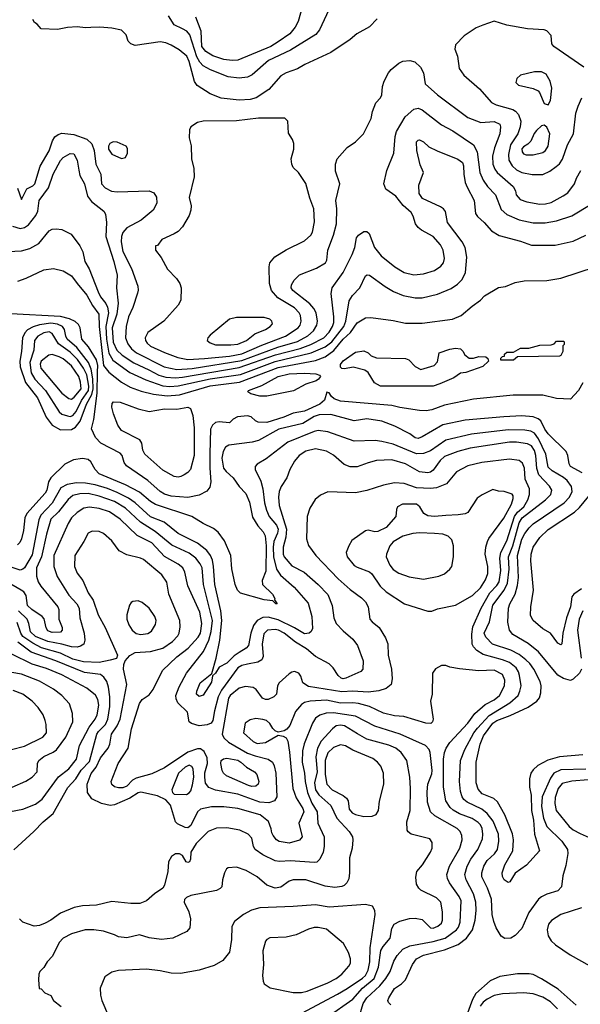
# Model space of a CAD drawing. Extents: x 997026 to 1115308, y 536381 to 619039.
# Tile 293 of 484: x 1066501 to 1070546, y 565848 to 572948. Entities that reach past the tile are written whole.
import ezdxf

# ---------------------------------------------------------------- set-up
doc = ezdxf.new("R2010")
doc.units = 0

msp = doc.modelspace()

# ---------------------------------------------------------------- linework, layer by layer
at = {"layer": '0CON20XD'}
for points in [[(1068543.3, 573055), (1068510.4, 572935), (1068488.8, 572895), (1068449.1, 572845), (1068365, 572789.3), (1068313.5, 572755), (1068075, 572656.9), (1068035, 572654.1), (1067975, 572660.8), (1067895, 572686.6), (1067845, 572718.7), (1067814.3, 572755), (1067810.5, 572865), (1067771.8, 572965)], [(1069081.2, 572955), (1069024.3, 572895.7), (1068934.3, 572845.7), (1068885.8, 572804.2), (1068745, 572710.6), (1068558.8, 572625), (1068505.4, 572594.6), (1068424.5, 572565.5), (1068385, 572544), (1068299.4, 572445), (1068206.7, 572383.3), (1068165, 572372.9), (1068085, 572367.8), (1067955, 572381.1), (1067875, 572412.5), (1067782.7, 572472.7), (1067763.2, 572503.2), (1067725, 572647.1), (1067706.9, 572685), (1067650.8, 572730.8), (1067593.7, 572763.7), (1067555, 572780.5), (1067515, 572788.9), (1067335, 572761.2), (1067304.2, 572774.2), (1067285, 572792.5), (1067268.8, 572838.8), (1067235, 572871.2), (1067165, 572886.7), (1067080, 572895), (1067015, 572890.4), (1066975, 572888.2), (1066915, 572897.5), (1066845, 572892.5), (1066775, 572876.2), (1066655, 572882.5), (1066626.4, 572916.4), (1066607, 572927), (1066595, 572950)], [(1068731.7, 573018.3), (1068663.9, 572875), (1068638.2, 572841.8), (1068455, 572727.9), (1068295.6, 572654.4), (1068179.4, 572550.6), (1068145, 572533.1), (1068085, 572527.3), (1068005, 572536.2), (1067877.3, 572587.3), (1067825, 572615.8), (1067801.2, 572641.2), (1067780.1, 572680.1), (1067729.9, 572839.9), (1067707.9, 572865), (1067675, 572881.1), (1067615, 572911.2), (1067575.2, 572975.2)], [(1070572, 572605), (1070355.8, 572755), (1070340.8, 572775), (1070336, 572835), (1070305, 572867.1), (1070284.3, 572875.7), (1070165, 572881.1), (1070015, 572907.3), (1069925, 572936.5), (1069842.6, 572907.4), (1069795, 572888.6), (1069708.3, 572831.7), (1069645, 572767.5), (1069641.2, 572735), (1069660, 572685), (1069672.9, 572595), (1069705, 572547.5), (1069818.5, 572448.5), (1069905, 572351.5), (1069938.8, 572335), (1070060.1, 572300.1), (1070079.1, 572289.1), (1070100, 572265), (1070116.5, 572215), (1070112.5, 572175), (1070096.4, 572125), (1070042.7, 572045), (1070027.5, 571975), (1070030.5, 571935), (1070054.7, 571895), (1070085, 571866.4), (1070125, 571845.8), (1070198.2, 571831.8), (1070275, 571831.4)], [(1067635, 570426.2), (1067745, 570433.6), (1068105, 570491.3), (1068363.1, 570586.9), (1068505, 570627), (1068580.8, 570669.2), (1068620, 570705), (1068645.9, 570745), (1068650.9, 570775), (1068640.3, 570835), (1068624.1, 570865), (1068595, 570899.2), (1068471.8, 570995), (1068460.9, 571015), (1068462.5, 571035), (1068481.3, 571068.7), (1068520.7, 571109.3), (1068643.7, 571156.3), (1068706.9, 571195), (1068716.5, 571215), (1068724.4, 571285), (1068765.3, 571394.7), (1068787.5, 571475), (1068790, 571585), (1068783.3, 571645), (1068810, 571765), (1068780, 571855), (1068780, 571905), (1068792, 571945), (1068865, 572026), (1068925, 572066), (1068982, 572125), (1069036, 572235), (1069046.2, 572285), (1069070.5, 572349.5), (1069103.3, 572385), (1069113.9, 572406.1), (1069120, 572465), (1069132, 572505), (1069162, 572565), (1069180.9, 572589.1), (1069236.2, 572635), (1069265, 572648.6), (1069315, 572652.9), (1069353, 572643), (1069394, 572605), (1069415.8, 572565), (1069425.7, 572485.7), (1069515, 572406.9), (1069735, 572243.6), (1069827.6, 572207.6), (1069925, 572214.6), (1069965.7, 572195), (1069971.1, 572175), (1069965.4, 572125), (1069927.1, 572022.9), (1069912.1, 571965), (1069914.2, 571905), (1069929.1, 571869.1), (1069947.3, 571845), (1070061.4, 571745), (1070078, 571715), (1070084, 571685), (1070112.2, 571652.2), (1070160, 571635), (1070255, 571618.9), (1070295, 571619.2), (1070335, 571630), (1070423.2, 571676.8), (1070455, 571700.5), (1070504.3, 571765), (1070519.2, 571805), (1070550.6, 571859.4)], [(1070315, 572333.3), (1070330.8, 572365), (1070340, 572455), (1070328, 572505), (1070298.8, 572555), (1070265, 572572.5), (1070215, 572572.5), (1070115, 572548.8), (1070087.5, 572525), (1070080, 572495), (1070101.2, 572475), (1070205, 572451.9), (1070242, 572435), (1070252.4, 572422.4), (1070284.4, 572344.4), (1070315, 572333.3)], [(1070275, 571831.4), (1070325, 571856.1), (1070371.8, 571888.2), (1070395, 571909.1), (1070417.8, 571942.2), (1070454.1, 572045), (1070497.5, 572125), (1070513.9, 572275), (1070529.6, 572325), (1070557.8, 572385)], [(1066448.1, 571458.1), (1066505, 571443.3), (1066535, 571448.9), (1066565, 571469.2), (1066616.7, 571535), (1066632.4, 571567.6), (1066640.7, 571645), (1066709.1, 571735), (1066743.9, 571835), (1066795, 571932.2), (1066814.4, 571955), (1066865, 571982.9), (1066891.7, 571981.7), (1066915.4, 571935.4), (1066927.3, 571862.7), (1066935.5, 571825), (1066969.2, 571765), (1066990.6, 571675), (1067018.1, 571638.1), (1067107.1, 571567.1), (1067120, 571545), (1067126.4, 571485), (1067122.7, 571385), (1067180.8, 571205), (1067205.3, 571105), (1067200.5, 571015), (1067212.7, 570905), (1067202.9, 570825), (1067167.5, 570725), (1067175, 570623.5), (1067201.6, 570565), (1067239.4, 570529.4), (1067325, 570473.6), (1067432.6, 570422.6), (1067505, 570385.2), (1067555, 570369.8), (1067625, 570366.1), (1067675, 570370.9), (1068085, 570438.9), (1068348, 570532), (1068525, 570577.6), (1068602.3, 570605), (1068696.6, 570655), (1068733.3, 570695), (1068758.9, 570735), (1068767.1, 570765), (1068768.4, 570805), (1068747.6, 570972.4), (1068755.6, 571015), (1068834.7, 571125.3), (1068899.6, 571255), (1068918.5, 571305), (1068932.2, 571375), (1068945.7, 571395), (1068985, 571421.8), (1069005, 571421.8), (1069022.9, 571405), (1069060, 571305), (1069108.2, 571245), (1069208.1, 571165), (1069275, 571124.6), (1069345, 571108.9), (1069415, 571114.6), (1069495, 571140.4), (1069539.6, 571170.4), (1069560, 571195), (1069566.2, 571225), (1069556.1, 571285), (1069536.7, 571325), (1069485, 571385.4), (1069399.9, 571429.9), (1069375, 571448.9), (1069356.8, 571475), (1069339.7, 571530.3), (1069326.5, 571556.5), (1069267.9, 571607.9), (1069215, 571675.4), (1069143.1, 571725), (1069129.1, 571765), (1069149.1, 571860.9), (1069201.2, 571985), (1069209.8, 572105), (1069219, 572141), (1069283.2, 572246.8), (1069345, 572303.5), (1069375, 572308.8), (1069405, 572297.9), (1069545, 572190), (1069626.1, 572146.1), (1069774.7, 572044.7), (1069802.2, 571995), (1069821.1, 571845), (1069845, 571790.6), (1069876.2, 571745), (1069934, 571684), (1069975, 571579.4), (1070015, 571543.1), (1070105.3, 571505.3), (1070205, 571482.3), (1070292.4, 571482.4), (1070375, 571496.8), (1070485, 571534.5), (1070625, 571616.9)], [(1067715, 570497.6), (1067835, 570504.5), (1068015, 570522.3), (1068105, 570538), (1068249.1, 570600.9), (1068419.5, 570665), (1068511.5, 570725), (1068525, 570745.8), (1068532.5, 570775), (1068528, 570815), (1068518.7, 570835), (1068485, 570869.2), (1068362.6, 570942.6), (1068317.5, 570995), (1068304.6, 571045), (1068300.5, 571165), (1068306.9, 571195), (1068343, 571237), (1068425, 571287.7), (1068556.6, 571353.4), (1068601.9, 571395), (1068613.1, 571416.9), (1068628.6, 571491.4), (1068623.8, 571583.8), (1068595, 571660), (1068565, 571766.2), (1068513.3, 571845), (1068475, 571882.5), (1068463.8, 571905), (1068460, 571945), (1068480, 572015), (1068478, 572055), (1068470, 572085), (1068440.7, 572130.7), (1068437, 572217), (1068415, 572237.5), (1068225, 572238.9), (1068065, 572219.5), (1067825, 572216.7), (1067785, 572205.8), (1067736.7, 572175), (1067726.4, 572153.6), (1067723.8, 572095), (1067739.5, 572039.5), (1067740, 571945), (1067758.8, 571875), (1067760, 571815), (1067723.8, 571665), (1067738, 571605), (1067735.7, 571575), (1067724.2, 571535), (1067676.1, 571453.9), (1067645, 571420), (1067615, 571404.2), (1067527, 571363), (1067495, 571320), (1067481.7, 571318.3), (1067480, 571285), (1067522.3, 571232.3), (1067568.3, 571148.3), (1067632.7, 571082.7), (1067656.8, 571046.8), (1067665.7, 571015), (1067664.3, 570925), (1067645, 570890), (1067540.8, 570775), (1067425, 570691.9), (1067406.9, 570655), (1067407.9, 570635), (1067420.4, 570615), (1067445, 570593.6), (1067545, 570547.7), (1067643.2, 570513.2), (1067715, 570497.6)], [(1070205, 571974.4), (1070275, 571990.8), (1070295, 572005.8), (1070313.1, 572035), (1070325.5, 572125.5), (1070305, 572172.5), (1070285, 572187.5), (1070266.4, 572183.6), (1070230.3, 572149.7), (1070213.1, 572126.9), (1070188.5, 572071.5), (1070168.5, 572051.5), (1070135, 572031.4), (1070125, 572016.2), (1070125.7, 571995), (1070135, 571980.8), (1070155, 571974.4), (1070205, 571974.4)], [(1066485, 571733.8), (1066515, 571652.5), (1066552.2, 571727.8), (1066595, 571750.5), (1066610, 571765), (1066648, 571892), (1066715, 572002.5), (1066738.5, 572075), (1066755, 572102.5), (1066778.9, 572121.1), (1066805, 572130.6), (1066890.7, 572119.3), (1066985.9, 572085.9), (1067022.3, 572052.3), (1067038.6, 572005), (1067050, 571905), (1067086.2, 571835), (1067091.8, 571765), (1067117.5, 571735), (1067162.4, 571712.4), (1067205, 571707.8), (1067435, 571713.7), (1067468.7, 571698.7), (1067489.2, 571669.2), (1067491.6, 571625), (1067464.6, 571575), (1067377.8, 571502.2), (1067275, 571447.5), (1067246, 571414), (1067234.8, 571385.2), (1067233.9, 571345), (1067245.5, 571275.5), (1067308.4, 571155), (1067354.1, 571025.9), (1067357, 570997), (1067351.9, 570975), (1067317.6, 570872.4), (1067286.5, 570805), (1067269.6, 570735), (1067263.5, 570655), (1067280.8, 570610.8), (1067308, 570575), (1067344.6, 570545), (1067544, 570444), (1067635, 570426.2)], [(1066417.6, 571277.6), (1066515, 571280.5), (1066575, 571297.5), (1066638.6, 571335), (1066715, 571425.8), (1066735, 571437.1), (1066765, 571439.2), (1066805, 571436), (1066871.7, 571401.7), (1066935, 571316.2), (1066957.1, 571275), (1066971.5, 571205), (1067002.4, 571152.4), (1067066.9, 570985), (1067085, 570948.9), (1067122.5, 570902.5), (1067135.9, 570875.9), (1067141.2, 570835), (1067122.9, 570735), (1067127, 570645), (1067144.4, 570544.4), (1067173.5, 570493.5), (1067295, 570403), (1067411, 570351), (1067535, 570306.9), (1067585, 570302.3), (1067645, 570306.7), (1067875, 570358.6), (1068095, 570389.7), (1068345, 570483.9), (1068605.1, 570544.9), (1068705, 570588.1), (1068752.2, 570625), (1068839.6, 570735), (1068854.4, 570775), (1068878.3, 570921.7), (1068902, 570958), (1068955.6, 571015), (1068995, 571100), (1069008.8, 571108.8), (1069025, 571106), (1069137.5, 571025), (1069197.8, 570987.8), (1069268.1, 570958.1), (1069355, 570941.8), (1069405, 570941.8), (1069515, 570969.5), (1069615, 571010.6), (1069659.4, 571040.6), (1069694, 571075), (1069717.8, 571125), (1069728.2, 571235), (1069714.4, 571305), (1069693.3, 571345), (1069588.1, 571485), (1069573.3, 571565), (1069558.6, 571585), (1069538.5, 571598.5), (1069407.4, 571657.4), (1069384.5, 571694.5), (1069380.8, 571755), (1069414, 571845), (1069391.7, 571901.7), (1069366.2, 572005), (1069363.9, 572066.1), (1069375, 572080), (1069385, 572082.5), (1069415, 572066.7), (1069452.3, 572032.3), (1069512.1, 572002.1), (1069662.2, 571942.2), (1069695, 571918), (1069704.4, 571894.4), (1069706.2, 571835), (1069716.4, 571775), (1069729.2, 571739.2), (1069780.4, 571645), (1069790.7, 571550.7), (1069805, 571528.9), (1069853.3, 571485), (1069905, 571424.4), (1069960.9, 571390.9), (1070115, 571350), (1070195, 571321.5), (1070365, 571321.5), (1070495, 571351.9), (1070585, 571394.4)], [(1067235, 571948), (1067265, 571953.3), (1067280, 571985), (1067279.3, 572019.3), (1067270, 572035), (1067205, 572063.8), (1067175, 572066.1), (1067150.5, 572055), (1067140.9, 572035), (1067141.8, 572015), (1067165, 571978.5), (1067235, 571948)], [(1066486.7, 571063.3), (1066548, 571085), (1066675, 571143.9), (1066745, 571153.1), (1066815, 571137.9), (1066875, 571101.5), (1066916.7, 571046.7), (1066985, 570960.4), (1067026, 570886), (1067072.4, 570825), (1067074.8, 570735), (1067106.8, 570455), (1067145, 570405.3), (1067235, 570334.7), (1067299, 570299), (1067378.6, 570268.6), (1067466.5, 570246.5), (1067565, 570236.8), (1067655, 570243.8), (1067875, 570306.7), (1068086.7, 570333.3), (1068365, 570439.3), (1068635, 570491.6), (1068705, 570517.1), (1068767, 570563), (1068835, 570643.3), (1068887.1, 570692.9), (1068935, 570760.9), (1068995, 570797.3), (1069035, 570800.5), (1069195, 570779.5), (1069285, 570759.6), (1069405, 570759.1), (1069625, 570788.2), (1069685.7, 570815), (1069765, 570882.9), (1069825.4, 570924.6), (1069855, 570955.8), (1069955, 571016), (1070005.7, 571024.3), (1070075, 571052.5), (1070140, 571065), (1070305, 571066.9), (1070405, 571084.4), (1070655, 571166.2)], [(1069245, 570152.5), (1069185, 570165.3), (1068815, 570197.6), (1068770, 570215), (1068751.4, 570231.4), (1068735, 570258), (1068717.7, 570262.3), (1068700.9, 570205), (1068666.5, 570175), (1068555, 570124.8), (1068475, 570111.5), (1068407.9, 570082.1), (1068285, 570043.1), (1068221.2, 570045), (1068202, 570055), (1068172, 570085), (1068145, 570091.9), (1068073.3, 570083.3), (1068041.7, 570068.3), (1068015, 570040), (1067939.2, 570049.2), (1067915, 570043.1), (1067893.3, 570025), (1067878.8, 569995), (1067872.4, 569817.6), (1067872, 569715), (1067880.8, 569615), (1067873.8, 569576.2), (1067851.9, 569548.1), (1067795, 569520), (1067715, 569503.5), (1067595, 569512.9), (1067545, 569527.5), (1067515, 569544.7), (1067425.7, 569625.7), (1067270.9, 569730.9), (1067255.7, 569755), (1067240.6, 569805), (1067225, 569821.9), (1067085.7, 569895), (1067049.2, 569935), (1067018.8, 569998.8), (1067036.9, 570065), (1067059.9, 570255), (1067061.7, 570408.3), (1067065.8, 570455), (1067055.8, 570495), (1066997.8, 570587.8), (1066948.6, 570645), (1066938.4, 570725), (1066925, 570750.4), (1066901.9, 570771.9), (1066861, 570791), (1066795, 570807.8), (1066436.8, 570826.8)], [(1066795, 569990.7), (1066875, 569992.1), (1066905, 570009.2), (1066938, 570052), (1066983.2, 570175), (1067021.9, 570245), (1067031.1, 570285), (1067027.7, 570357.7), (1067017.2, 570427.2), (1066997.2, 570477.2), (1066913.9, 570583.9), (1066842.9, 570645), (1066833.1, 570665), (1066824.7, 570715), (1066810, 570735), (1066775, 570751.6), (1066725, 570759.7), (1066645, 570748.2), (1066597.4, 570732.6), (1066558.5, 570711.5), (1066539, 570691), (1066521.3, 570655), (1066514.6, 570554.6), (1066502.2, 570485), (1066505.8, 570445), (1066542.7, 570332.7), (1066630.3, 570220.3), (1066691.9, 570081.9), (1066734.8, 570024.8), (1066795, 569990.7)], [(1067915, 570602.9), (1068025, 570604.6), (1068075, 570608.1), (1068138.1, 570635), (1068197.2, 570682.8), (1068275, 570714.5), (1068308, 570735), (1068326, 570755), (1068321.2, 570775), (1068305, 570788), (1068265, 570800), (1068065, 570800.8), (1068015, 570788), (1067875, 570674), (1067858, 570655), (1067854, 570635), (1067875, 570617.5), (1067915, 570602.9)], [(1066865, 570086.4), (1066885, 570093.1), (1066908.2, 570121.8), (1066947, 570203), (1066998.4, 570275), (1067000.4, 570305), (1066985.9, 570385.9), (1066961.7, 570435), (1066917.7, 570497.7), (1066865, 570550.8), (1066781.2, 570611.2), (1066735, 570684.2), (1066715, 570696), (1066675, 570690.2), (1066632.4, 570665), (1066609, 570635), (1066604.3, 570565), (1066573.9, 570475), (1066585, 570401.8), (1066610.4, 570355), (1066687, 570275), (1066785, 570120), (1066805, 570104.1), (1066845, 570090.3), (1066865, 570086.4)], [(1069971.7, 570491.7), (1069971.7, 570508.3), (1069985, 570520), (1069998.3, 570521.7), (1070000, 570535), (1070015, 570550), (1070065, 570550), (1070115, 570578.8), (1070175, 570578.8), (1070255, 570600), (1070335, 570602.5), (1070358.3, 570611.7), (1070375, 570630), (1070425, 570630), (1070430, 570625), (1070430, 570605), (1070420, 570595), (1070418.8, 570555), (1070405, 570527.5), (1070395, 570522.5), (1070092.5, 570517.5), (1070065, 570492.5), (1069971.7, 570491.7)], [(1069485, 570304.2), (1069104.2, 570304.2), (1069060.3, 570330.3), (1069014.3, 570404.3), (1068990.8, 570420.8), (1068908.3, 570441.7), (1068845, 570430), (1068825, 570433.8), (1068815, 570442.5), (1068815, 570462.5), (1068835, 570488), (1068925, 570551.2), (1068985, 570560), (1069015, 570546.7), (1069037.5, 570525), (1069075, 570509.2), (1069285.7, 570505.7), (1069310, 570495), (1069355, 570446.7), (1069395, 570426.2), (1069492.5, 570455), (1069515, 570480), (1069527.5, 570545), (1069605, 570572.5), (1069645, 570580), (1069682.5, 570575), (1069698.8, 570558.8), (1069712.5, 570532.5), (1069745, 570506.7), (1069775, 570506.7), (1069815, 570520), (1069865, 570517.5), (1069880, 570505), (1069882.5, 570485), (1069843.6, 570446.4), (1069720, 570405), (1069680.5, 570399.5), (1069633.3, 570365), (1069532.7, 570322.7), (1069485, 570304.2)], [(1066875, 570211.8), (1066895, 570226.7), (1066944.7, 570285), (1066941.1, 570335), (1066927.4, 570375), (1066875, 570452.2), (1066815, 570501.7), (1066785, 570517.9), (1066735, 570532.8), (1066710.3, 570529.7), (1066656.7, 570485), (1066649.4, 570465), (1066654.2, 570435), (1066805, 570255.4), (1066855, 570215.4), (1066875, 570211.8)], [(1068233.8, 570233.8), (1068169.7, 570249.7), (1068146.2, 570265), (1068151.2, 570275), (1068249.1, 570310.9), (1068365, 570374.3), (1068445, 570394.4), (1068555, 570398.6), (1068637.5, 570395), (1068665.5, 570385.5), (1068670.8, 570375), (1068657.1, 570355), (1068639.2, 570345), (1068565, 570320.4), (1068477.3, 570272.7), (1068285, 570233.9), (1068233.8, 570233.8)], [(1070565, 570330), (1070532.5, 570275), (1070475, 570211.2), (1070375, 570216.9), (1070275, 570239.5), (1070060.6, 570239.4), (1069775, 570212.7), (1069565, 570167.3), (1069475, 570135.4), (1069435, 570128.5), (1069385, 570129.6), (1069245, 570152.5)], [(1067645, 569649.2), (1067615, 569654.3), (1067535, 569700), (1067404.3, 569815), (1067389.4, 569845), (1067381.4, 569895), (1067368, 569918), (1067235, 569985.7), (1067208.9, 570025), (1067178.1, 570105), (1067167.1, 570155), (1067169.2, 570180.8), (1067178, 570192), (1067225, 570189.4), (1067355, 570142.5), (1067435, 570121.8), (1067545, 570142.9), (1067635, 570140.5), (1067715, 570153.1), (1067733.6, 570143.6), (1067749.2, 570095), (1067759.4, 570005), (1067759.5, 569805), (1067733.1, 569705), (1067715, 569682), (1067686.7, 569665), (1067665, 569654.3), (1067645, 569649.2)], [(1068661.5, 570098.5), (1068625, 570087.6), (1068544.8, 570035.2), (1068371.1, 569995), (1068225, 569914.7), (1068177.4, 569902.6), (1068009.9, 569880.1), (1067985.6, 569864.4), (1067969.2, 569835), (1067960.2, 569785), (1067970.5, 569715), (1067990, 569690), (1068042.1, 569645), (1068085, 569581.9), (1068131.7, 569531.7), (1068159.2, 569469.2), (1068181.5, 569361.5), (1068218.8, 569298.8), (1068258.2, 569255), (1068272.3, 569225), (1068280, 569155), (1068277.6, 568972.4), (1068251.4, 568905), (1068252, 568875), (1068326.2, 568805), (1068342.5, 568775), (1068340, 568765), (1068360, 568735), (1068350, 568735), (1068327.5, 568757.5), (1068265, 568764.4), (1068095, 568813.8), (1068072, 568835), (1068055.6, 568875), (1068032.1, 568987.9), (1068025.4, 569085.4), (1067979.8, 569189.8), (1067933.8, 569253.8), (1067900.2, 569280.2), (1067825, 569315.6), (1067742, 569365), (1067481.3, 569451.3), (1067445, 569472.9), (1067365, 569541.1), (1067265, 569593.4), (1067075, 569673.4), (1067045.3, 569705), (1067015, 569760.9), (1066996, 569776), (1066955, 569783.8), (1066889.2, 569775), (1066826.8, 569743.2), (1066726.5, 569645), (1066709.6, 569615), (1066695.9, 569555), (1066685, 569533.5), (1066552.1, 569387.9), (1066537.8, 569355), (1066528, 569265), (1066514.5, 569205.5), (1066503, 569177), (1066485, 569162)], [(1070559.4, 569679.4), (1070475, 569727.1), (1070464.5, 569745), (1070456.5, 569805), (1070443.3, 569835), (1070315, 569960.5), (1070290, 569995), (1070261.5, 570055), (1070240.9, 570070.9), (1070205, 570084.7), (1070125, 570090.6), (1069994.7, 570085.3), (1069715, 570059.1), (1069555, 570026.9), (1069405, 569938.9), (1069375, 569929.1), (1069355, 569932.7), (1069315, 569961.5), (1069206.7, 570016.7), (1069115, 570053.3), (1069005, 570068.9), (1068915, 570054.5), (1068745, 570100), (1068661.5, 570098.5)], [(1070554.2, 568265.8), (1070540.4, 568235), (1070495, 568192.1), (1070475, 568182.7), (1070425, 568197.9), (1070385, 568221.2), (1070245, 568388.9), (1070169.5, 568449.5), (1070060, 568515), (1070035.5, 568545), (1070023.9, 568603.9), (1070028.2, 568705), (1070037.6, 568735), (1070075.2, 568804.8), (1070092.7, 568867.3), (1070099.2, 568925), (1070093.8, 569085), (1070125, 569201.1), (1070145, 569243.5), (1070175.9, 569285), (1070206.8, 569313.2), (1070430.4, 569465), (1070467.3, 569505), (1070486.5, 569545), (1070481.3, 569581.3), (1070452.1, 569625), (1070425, 569647.5), (1070343.8, 569695), (1070315, 569721.8), (1070298.3, 569815), (1070245, 569926.6), (1070215, 569965.7), (1070189.9, 569979.9), (1070145, 569988.4), (1070025, 569991.1), (1069760.7, 569959.3), (1069575, 569915.3), (1069465, 569838.8), (1069415, 569820.3), (1069365, 569818.6), (1069195, 569886.9), (1069115, 569907.3), (1069065, 569913.3), (1068915, 569909.3), (1068725, 569975.3), (1068655, 569985.9), (1068625, 569979.5), (1068435, 569902.7), (1068278.9, 569781.1), (1068215, 569742.9), (1068199.2, 569725), (1068200, 569705), (1068240, 569620), (1068256.1, 569566.1), (1068267.6, 569465), (1068281.1, 569411.1), (1068301.4, 569365), (1068355, 569304), (1068366.9, 569275), (1068361.9, 569245), (1068335.7, 569185), (1068329.8, 569145), (1068331.3, 569075), (1068354.4, 568985), (1068382.7, 568942.7), (1068481.2, 568855), (1068581.5, 568741.5), (1068610, 568645), (1068613.1, 568556.9), (1068603.3, 568536.7), (1068588.6, 568525), (1068555, 568520), (1068483, 568563), (1068365, 568620.8), (1068295, 568640.4), (1068255, 568637.7), (1068215, 568615.4), (1068189.2, 568580.8), (1068169.6, 568525), (1068152.7, 568435), (1068134.4, 568415.6), (1068083.5, 568385), (1068048.9, 568361.1), (1067995, 568309.2), (1067940, 568280), (1067915, 568236.7), (1067893, 568217), (1067885, 568170), (1067825, 568076.9), (1067795, 568068.5), (1067777.8, 568085), (1067779.5, 568105), (1067804.5, 568165), (1067887, 568233), (1067919.5, 568345), (1067945.6, 568474.4), (1067960.3, 568615), (1067951.9, 568685), (1067909, 568875), (1067900.7, 569005), (1067891.2, 569051.2), (1067877.2, 569085), (1067851.3, 569121.3), (1067783.7, 569173.7), (1067644, 569244), (1067543.6, 569323.6), (1067445, 569362.7), (1067334.9, 569464.9), (1067287.3, 569497.3), (1067205, 569538.9), (1067135, 569568.4), (1067045, 569594.8), (1066976.9, 569606.9), (1066912.1, 569607.9), (1066843.8, 569596.2), (1066797.2, 569572.8), (1066735, 569460.6), (1066653.1, 569375), (1066639.4, 569340.6), (1066591.2, 569088.8), (1066535, 568996.1), (1066524.4, 568985), (1066505, 568979.3), (1066424.6, 569005.4)], [(1070255.8, 568175.8), (1070210.3, 568265), (1070182, 568305), (1070153.1, 568333.1), (1070105, 568369.7), (1070045, 568402.4), (1069912.2, 568445), (1069864.5, 568495), (1069853.3, 568523.3), (1069890, 568605), (1069914.9, 568725.1), (1069995.7, 568834.3), (1070020.3, 568885), (1070032.4, 568985), (1070027, 569075), (1070058.9, 569155), (1070105, 569320.7), (1070127.3, 569355), (1070294, 569486), (1070333.8, 569525), (1070339.6, 569555), (1070323.6, 569585), (1070246.3, 569666.3), (1070231.2, 569711.2), (1070224, 569805), (1070215, 569842.2), (1070195, 569875.3), (1070165, 569889.1), (1070085, 569901.4), (1070035, 569901.4), (1069751.8, 569858.2), (1069662, 569835), (1069565, 569798.2), (1069535, 569770), (1069485, 569700.5), (1069465, 569685.5), (1069445, 569680.9), (1069385, 569686.9), (1069285, 569744.2), (1069185, 569773.8), (1069075, 569768.5), (1069015, 569752.2), (1068935, 569724.4), (1068885, 569723.1), (1068841.3, 569741.3), (1068765, 569808.6), (1068715, 569837.5), (1068635, 569852.9), (1068565, 569837.7), (1068516.7, 569805), (1068484.5, 569765), (1068449.4, 569705), (1068428.1, 569645), (1068388.1, 569581.9), (1068373.2, 569546.8), (1068367.8, 569505), (1068372.5, 569445), (1068426.4, 569275), (1068422.6, 569217.4), (1068402.2, 569145), (1068402.7, 569095), (1068408.9, 569075), (1068465, 569009.5), (1068553.1, 568965), (1068655, 568875.5), (1068725, 568802.9), (1068756.2, 568725), (1068766.7, 568635), (1068785.6, 568595), (1068835, 568540), (1068905, 568481.9), (1068939.5, 568435), (1068979.2, 568325), (1068976, 568265), (1068962.7, 568247.3), (1068855, 568198.9), (1068835, 568195.6), (1068820.2, 568200.2), (1068798.3, 568218.3), (1068763.5, 568275), (1068735, 568303.5), (1068635.4, 568355.4), (1068571.7, 568411.7), (1068490.3, 568460.3), (1068408.8, 568525), (1068368.9, 568545), (1068345, 568549.6), (1068289.2, 568545), (1068261.5, 568518.5), (1068251.7, 568445), (1068257.5, 568355), (1068248.3, 568331.7), (1068220, 568315), (1068145, 568300.5), (1068105, 568291.9), (1068074.7, 568275), (1067956.5, 568113.5), (1067932.7, 568065), (1067905.9, 567965), (1067894.7, 567895.3), (1067881.9, 567875), (1067855, 567863.2), (1067795, 567857.3), (1067741.9, 567871.9), (1067723.3, 567885), (1067712, 567955), (1067642.5, 568022.5), (1067630.7, 568050.7), (1067628.7, 568075), (1067652.8, 568137.2), (1067703.8, 568236.2), (1067826.8, 568393.2), (1067867, 568475), (1067883.4, 568536.6), (1067892.1, 568615), (1067855, 568770.6), (1067827.7, 568875), (1067816.6, 568995), (1067803.1, 569025), (1067771.8, 569065), (1067725, 569101.1), (1067599.9, 569159.9), (1067478.6, 569258.6), (1067373.8, 569323.8), (1067265.4, 569425.4), (1067185, 569473.6), (1067075, 569512.8), (1066995, 569530.9), (1066935, 569530), (1066885, 569517.1), (1066852.1, 569487.9), (1066781.4, 569398.6), (1066725, 569347.3), (1066695, 569237.5), (1066658.4, 569075), (1066622.3, 568995), (1066621.3, 568935), (1066633.6, 568895), (1066652.9, 568862.9), (1066777.5, 568715), (1066784.4, 568695), (1066784, 568625), (1066807.3, 568565), (1066806.5, 568545), (1066795, 568532.7), (1066735, 568529.2), (1066705, 568542.2), (1066693.3, 568563.3), (1066677.4, 568627.4), (1066662.2, 568645), (1066589.2, 568695), (1066557.1, 568725), (1066546.9, 568796.9), (1066531.3, 568821.3), (1066512.9, 568835), (1066245, 568988.2)], [(1070585.2, 567544.8), (1070405, 567539.2), (1070355, 567515.9), (1070331.7, 567478.3), (1070270.2, 567345), (1070265.5, 567275), (1070280.2, 567190.2), (1070305, 567131.2), (1070413.8, 567025), (1070454.6, 566965), (1070456, 566935), (1070440.7, 566849.3), (1070419.1, 566775), (1070411.5, 566695), (1070385, 566667.5), (1070305, 566641.8), (1070266.2, 566623.8), (1070243.8, 566606.2), (1070175, 566510.8), (1070123.5, 566395), (1070075, 566344.3), (1070044.5, 566325.5), (1070002.4, 566322.4), (1069975, 566339.2), (1069939.1, 566399.1), (1069921.2, 566445), (1069911.3, 566495), (1069905.7, 566605.7), (1069877.3, 566685), (1069836.4, 566766.4), (1069834.7, 566795.3), (1069850, 566845), (1069873.3, 566885), (1069925.8, 566934.2), (1069947.4, 566965), (1069958, 567025), (1069954.8, 567075), (1069918.3, 567168.3), (1069874.7, 567225), (1069835, 567254.2), (1069728.8, 567305), (1069705.4, 567325), (1069692.8, 567345), (1069682.2, 567382.2), (1069674.2, 567454.2), (1069682.4, 567605), (1069711.8, 567685), (1069778.7, 567805), (1069805, 567840), (1069889.3, 567930.7), (1070038.7, 568021.3), (1070096.6, 568075), (1070110.3, 568105), (1070118.8, 568145), (1070108, 568218), (1070100.5, 568245), (1070083.3, 568273.3), (1070035, 568313), (1069985, 568333.1), (1069845, 568369.7), (1069799.7, 568399.7), (1069776, 568425), (1069766.5, 568445), (1069762.7, 568517.3), (1069771.2, 568568.8), (1069830, 568705), (1069894, 568816), (1069943, 568867), (1069960.2, 568895), (1069972.2, 568975), (1069966.6, 569065), (1069972.4, 569105), (1070015, 569190), (1070071.1, 569365), (1070094, 569396), (1070139.6, 569435), (1070167.9, 569485), (1070180.6, 569525), (1070178.4, 569565), (1070149, 569635), (1070143.2, 569715), (1070129.3, 569749.3), (1070105, 569768.5), (1070035, 569778), (1069835.8, 569754.2), (1069735, 569731.3), (1069652.2, 569687.8), (1069579.6, 569600.4), (1069507.9, 569572.1), (1069465, 569567.7), (1069365, 569571.9), (1069275, 569604.6), (1069205, 569607.7), (1069125, 569592.3), (1069005, 569553.8), (1068925, 569537.1), (1068725, 569544.4), (1068671.3, 569518.7), (1068632.8, 569487.2), (1068594.2, 569425), (1068575.7, 569365), (1068570.5, 569205), (1068585, 569156), (1068637.5, 569085), (1068798.2, 568915), (1068885, 568838.2), (1068968.1, 568778.1), (1068995, 568750), (1069015, 568713.3), (1069028, 568625), (1069043.8, 568605), (1069095.8, 568565), (1069141.3, 568491.3), (1069156.4, 568446.4), (1069159.4, 568365), (1069182.7, 568265), (1069189.5, 568195), (1069181.1, 568155), (1069144.3, 568125.7), (1069092.4, 568107.6), (1069015, 568098.4), (1068903.8, 568106.2), (1068825, 568100.2), (1068585, 568140), (1068543.3, 568165), (1068529.2, 568215), (1068516, 568235), (1068485, 568247.1), (1068465, 568243.1), (1068445, 568230), (1068374.4, 568165), (1068361.4, 568145), (1068355, 568084), (1068335.9, 568064.1), (1068295, 568046.7), (1068275, 568046), (1068253.5, 568055), (1068207.2, 568117.2), (1068185, 568132.3), (1068130.6, 568139.4), (1068085, 568127.3), (1068018.9, 568075), (1068007.1, 568055), (1067961.4, 567795), (1067975, 567768.5), (1068008.7, 567738.7), (1068145, 567659.3), (1068199.8, 567639.8), (1068294.8, 567614.8), (1068324.1, 567594.1), (1068338.1, 567568.1), (1068348.6, 567515), (1068356.8, 567345), (1068338.9, 567315), (1068299.7, 567300.3), (1068235, 567305.2), (1068075, 567363.6), (1067912.8, 567392.8), (1067865, 567410.9), (1067842.4, 567442.4), (1067836.2, 567485), (1067837.5, 567517.5), (1067855.2, 567585), (1067853.2, 567625), (1067831.7, 567671.7), (1067805, 567690.9), (1067785, 567690.8), (1067715, 567665.8), (1067545, 567552.1), (1067455, 567510.8), (1067340.5, 567479.5), (1067316.1, 567463.9), (1067275, 567421.1), (1067245, 567409.8), (1067215, 567408.2), (1067185, 567415.5), (1067165, 567432.5), (1067160.9, 567455), (1067211.2, 567585), (1067283.4, 567695), (1067307.8, 567835), (1067365, 568018), (1067385, 568046), (1067435, 568080), (1067465, 568118), (1067531.9, 568255), (1067635, 568353.8), (1067717.7, 568415), (1067789.3, 568495), (1067805.7, 568525), (1067816.1, 568595), (1067801.9, 568675), (1067714.7, 568865), (1067693.8, 568965), (1067679.1, 568995), (1067645, 569022.7), (1067545, 569076.8), (1067455.2, 569175.2), (1067348.1, 569228.1), (1067225.2, 569345.2), (1067148.1, 569398.1), (1067075, 569422.5), (1067005, 569431.9), (1066965, 569425.9), (1066915, 569395.3), (1066875, 569356.2), (1066850.9, 569315), (1066748.2, 569085), (1066748, 569005), (1066771.8, 568931.8), (1066855, 568799.1), (1066913.3, 568735), (1066929.6, 568705), (1066935.4, 568635), (1066966.9, 568525), (1066970.5, 568475), (1066964.4, 568445), (1066940.5, 568429.5), (1066915, 568423.6), (1066875, 568425.8), (1066805.8, 568445.8), (1066705, 568463.3), (1066615, 568500), (1066578, 568535), (1066567, 568595), (1066554.8, 568625), (1066493.7, 568685)], [(1069475, 568683.3), (1069515, 568700), (1069645, 568725.5), (1069768.9, 568795), (1069825, 568850.6), (1069861.5, 568908.5), (1069878.5, 568955), (1069878.5, 569005), (1069859.5, 569095), (1069863.3, 569145), (1069875.6, 569185), (1069885, 569206), (1069995, 569354.4), (1070048.8, 569455), (1070061.4, 569495), (1070062, 569515), (1070055, 569526), (1069997.5, 569545), (1069955, 569548.6), (1069915, 569560), (1069837.3, 569522.7), (1069802.4, 569497.6), (1069734.4, 569395.6), (1069715, 569385.7), (1069665, 569377.3), (1069575, 569371.6), (1069495, 569365.9), (1069445, 569370.4), (1069416.2, 569386.2), (1069387.3, 569435), (1069365, 569453.6), (1069263.3, 569455), (1069228, 569435), (1069220, 569415), (1069216, 569365), (1069145, 569285.7), (1069085, 569257.1), (1069064.3, 569254.3), (1069015, 569267.5), (1068995, 569263.3), (1068897.6, 569192.4), (1068875.8, 569155), (1068857.5, 569105), (1068862.9, 569075), (1068915, 569012.5), (1068935, 568999.4), (1069025.4, 568965.4), (1069042.8, 568952.8), (1069103, 568863), (1069145, 568823.1), (1069276.4, 568736.4), (1069445, 568683.3), (1069475, 568683.3)], [(1070553.8, 568845), (1070498.8, 568805), (1070485, 568786.7), (1070474.6, 568715), (1070446.1, 568635), (1070421.1, 568525), (1070413, 568447), (1070405, 568440), (1070385, 568453.3), (1070330, 568525), (1070275, 568555.6), (1070206, 568615), (1070187.7, 568652.3), (1070190, 568715), (1070209.1, 568835), (1070189.1, 569045), (1070192.4, 569095), (1070205.4, 569145), (1070252.9, 569215), (1070315, 569271.2), (1070505, 569398), (1070540.7, 569429.3), (1070608.2, 569511.8)], [(1069178.8, 565845), (1069161.3, 565861.3), (1069157.1, 565875), (1069165.4, 565894.6), (1069205, 565962.2), (1069254.8, 565995.2), (1069284.7, 566025.3), (1069334.3, 566135.7), (1069365, 566177.1), (1069415, 566203.3), (1069565, 566239.8), (1069665, 566279.1), (1069725.7, 566324.3), (1069768.5, 566385), (1069787.2, 566455), (1069793.6, 566525), (1069791.4, 566585), (1069775, 566644.3), (1069722.9, 566745), (1069713.5, 566785), (1069730.3, 566845), (1069757.1, 566895), (1069806.8, 566965), (1069839.3, 567040.7), (1069843.3, 567075), (1069837.2, 567115), (1069825, 567143.1), (1069809.9, 567159.9), (1069765, 567187.3), (1069675, 567222.7), (1069628.1, 567248.1), (1069607.1, 567267.1), (1069576.8, 567315), (1069559.1, 567415), (1069559.5, 567615), (1069566.3, 567663.7), (1069577.5, 567695), (1069603.8, 567735), (1069735, 567874.6), (1069785.7, 567944.3), (1069859.4, 568010.6), (1069925, 568043.4), (1069963.1, 568075), (1069999.6, 568145), (1070000.9, 568185), (1069985, 568225.7), (1069925, 568256.7), (1069813.8, 568253.8), (1069675, 568267.1), (1069605, 568280), (1069575, 568292), (1069545, 568292), (1069501.9, 568268.1), (1069478.8, 568235), (1069476.2, 568085), (1069464, 568035), (1069485.5, 567905), (1069480.8, 567885), (1069466.4, 567873.6), (1069432.5, 567875), (1069272.4, 567922.4), (1069205, 567929.2), (1069125, 567947.3), (1069024.8, 567994.8), (1068945, 568016.6), (1068905, 568022), (1068815, 568020.4), (1068715, 568041.9), (1068596.7, 568033.3), (1068556.8, 568023.2), (1068535, 568010.4), (1068491.5, 567958.5), (1068450.5, 567859.5), (1068428.3, 567831.7), (1068409.5, 567820.5), (1068365, 567811.2), (1068345, 567820.8), (1068326.6, 567836.6), (1068305, 567874), (1068282, 567895), (1068255, 567902.7), (1068205, 567908.5), (1068165, 567900), (1068126.9, 567875), (1068115.6, 567805), (1068185, 567743.3), (1068215, 567728.9), (1068275, 567735.7), (1068365, 567788.8), (1068402.3, 567782.3), (1068425, 567770), (1068435.5, 567745.5), (1068446.7, 567666.7), (1068473.1, 567405), (1068496.7, 567336.7), (1068545, 567259.4), (1068550.9, 567235), (1068514.6, 567155), (1068540, 567055), (1068519.1, 567030.9), (1068445, 567010), (1068372.5, 567022.5), (1068354.3, 567035), (1068330, 567065), (1068320, 567085), (1068315.9, 567114.1), (1068296.9, 567166.9), (1068236.2, 567215), (1068075, 567260), (1067975, 567272.1), (1067885, 567271.2), (1067805, 567254.5), (1067783.6, 567235), (1067735, 567136.7), (1067715, 567120), (1067695, 567122.5), (1067640.6, 567150.6), (1067625.8, 567165), (1067590, 567285), (1067555, 567323.3), (1067495, 567352), (1067375, 567377.3), (1067355, 567373.8), (1067294.8, 567335.2), (1067185, 567286.5), (1067155, 567282.5), (1067092.5, 567295), (1067020.9, 567330.9), (1066990, 567375), (1066987.7, 567435), (1067017, 567513), (1067052.5, 567557.5), (1067085, 567624.6), (1067140.7, 567695), (1067151.8, 567725), (1067162.4, 567795), (1067203.8, 567856.2), (1067225.2, 567904.8), (1067274.6, 568155), (1067251.2, 568265), (1067252.2, 568297.8), (1067262, 568325), (1067296.4, 568363.6), (1067335, 568384.7), (1067445, 568391.4), (1067535, 568416), (1067604.5, 568465), (1067642.7, 568505), (1067652.9, 568525), (1067659.3, 568569.3), (1067656.5, 568615), (1067576.4, 568805), (1067562.5, 568892.5), (1067525.6, 568945), (1067395, 569054.4), (1067373.3, 569065), (1067275, 569090), (1067218.7, 569118.7), (1067165, 569190), (1067105, 569244), (1067075, 569257.5), (1067025, 569260), (1066994.2, 569245), (1066964.3, 569185), (1066899.4, 569085), (1066895.6, 569005), (1066915, 568958), (1066956.9, 568905), (1066994.4, 568815), (1067031.6, 568761.6), (1067066.7, 568656.7), (1067117.1, 568565), (1067205.7, 568365), (1067199.1, 568340.9), (1067155, 568328.5), (1067075, 568314), (1066962.3, 568317.7), (1066885, 568337.8), (1066795, 568380.8), (1066659.4, 568419.4), (1066595, 568451.4), (1066525, 568500.7), (1066508.3, 568525), (1066481.9, 568601.9)], [(1069415, 568914.6), (1069525, 568935.7), (1069565, 568951.4), (1069604, 568985), (1069618, 569005), (1069630, 569075), (1069631.8, 569155), (1069618.5, 569198.5), (1069593.5, 569223.5), (1069555, 569237.7), (1069495, 569243.4), (1069385, 569247.2), (1069337, 569243), (1069265, 569224), (1069196.3, 569183.7), (1069170.8, 569155), (1069146.8, 569095), (1069145.8, 569075), (1069172.8, 569015), (1069195, 568983.8), (1069236.3, 568956.3), (1069310.1, 568930.1), (1069415, 568914.6)], [(1067375, 568515.5), (1067425, 568522.5), (1067451.1, 568538.9), (1067482, 568588), (1067485.6, 568615), (1067476.7, 568645), (1067434.6, 568704.6), (1067384.6, 568744.6), (1067355, 568757.8), (1067316.9, 568753.1), (1067304.4, 568745.6), (1067294.4, 568725.6), (1067274.5, 568655.5), (1067274.5, 568625), (1067287.5, 568585), (1067311.9, 568545), (1067342.7, 568522.7), (1067375, 568515.5)], [(1070565, 568685.4), (1070536.7, 568625), (1070526.8, 568545), (1070551.5, 568345)], [(1066458.3, 566961.7), (1066604.4, 567095), (1066670.4, 567165), (1066742.2, 567225), (1066848.9, 567411.1), (1066905.4, 567474.6), (1066944.1, 567535.9), (1067005, 567599.7), (1067057, 567795), (1067069, 567815), (1067119.2, 567865), (1067136.6, 567905), (1067151.7, 567995), (1067152.3, 568065), (1067142.6, 568135), (1067129.1, 568175), (1067108.2, 568208.2), (1067085, 568227.2), (1066969.8, 568239.8), (1066761.8, 568325), (1066585, 568388), (1066488.3, 568458.3)], [(1066435, 567239.4), (1066525, 567254.5), (1066615, 567290.9), (1066663.6, 567326.4), (1066782.3, 567487.7), (1066854.6, 567545), (1066910.7, 567615), (1066932.5, 567715), (1067003, 567847), (1067046.2, 567905), (1067061.1, 567935), (1067072.5, 568005), (1067065.4, 568045), (1067048.1, 568078.1), (1066985, 568128.8), (1066804.4, 568225), (1066695, 568269), (1066591.2, 568301.2), (1066445, 568372.7)], [(1066446.2, 567415), (1066545, 567457.9), (1066591.9, 567485), (1066626.4, 567525), (1066630.5, 567585), (1066639.1, 567605), (1066675, 567635.3), (1066743.7, 567666.3), (1066766.6, 567683.4), (1066834.1, 567775), (1066883.8, 567885), (1066882.7, 567945), (1066860, 568015), (1066804.7, 568074.7), (1066745, 568120.9), (1066645, 568177.3), (1066515, 568228.6), (1066445, 568241.8)], [(1070563.6, 567646.4), (1070395, 567632.3), (1070312.1, 567607.9), (1070240.3, 567569.7), (1070205, 567539.4), (1070188.1, 567515), (1070180.5, 567475), (1070180.5, 567415), (1070192.3, 567355), (1070194.6, 567245), (1070207.5, 567175), (1070214.6, 567075), (1070250.8, 566955), (1070158.3, 566851.7), (1070077.1, 566792.9), (1070038.3, 566731.7), (1070025, 566727.5), (1069997.1, 566745), (1069985, 566770), (1069982.5, 566795), (1070001.5, 566855), (1070060.4, 566955), (1070063.8, 567033.8), (1070056.5, 567076.5), (1070001.8, 567215), (1069949, 567309), (1069921.5, 567331.5), (1069838.6, 567365), (1069809.6, 567399.6), (1069794.7, 567445), (1069795.3, 567595), (1069824.7, 567724.7), (1069847.4, 567785), (1069914.8, 567875), (1069943.8, 567895), (1070040.4, 567929.6), (1070168.8, 567991.2), (1070231.9, 568035), (1070250.9, 568059.1), (1070261.8, 568095), (1070263.8, 568145), (1070255.8, 568175.8)], [(1066345, 567661.9), (1066535, 567708.5), (1066667.5, 567775), (1066694.4, 567805), (1066692.9, 567865), (1066685.6, 567895), (1066669.4, 567935), (1066635, 567987.5), (1066590, 568035), (1066525, 568084.4), (1066455, 568111.8)], [(1069440.1, 567380.1), (1069444.8, 567435.2), (1069475, 567509.2), (1069478.4, 567535), (1069462.1, 567665), (1069455, 567685.8), (1069429.4, 567715), (1069246.8, 567796.8), (1069062.8, 567852.8), (1068925, 567926.7), (1068765, 567949.4), (1068712.2, 567947.8), (1068666.6, 567933.4), (1068635, 567910.9), (1068612.7, 567875), (1068553.2, 567726.8), (1068542, 567675), (1068538.1, 567595), (1068555.2, 567515), (1068560.8, 567455), (1068577.5, 567375), (1068609.6, 567299.6), (1068646.7, 567235), (1068652.5, 567155), (1068697.4, 567055), (1068696.9, 566985), (1068690.3, 566945), (1068666.9, 566895), (1068645.8, 566874.2), (1068625, 566870.4), (1068455, 566883.4), (1068375, 566878.7), (1068343.8, 566883.8), (1068255, 566926.1), (1068199.4, 566965), (1068188.2, 566985), (1068177.1, 567045), (1068150.6, 567075), (1068090, 567105), (1067995, 567121.1), (1067921.1, 567118.9), (1067861.1, 567095), (1067775, 567007.3), (1067735.7, 566945.7), (1067734.3, 566895), (1067725.7, 566875), (1067715, 566870), (1067702, 566875), (1067675, 566920), (1067654.1, 566934.1), (1067625, 566932), (1067596.8, 566913.2), (1067574.3, 566875), (1067568.9, 566805), (1067545, 566706.7), (1067534.7, 566685.3), (1067474.1, 566645.9), (1067415.3, 566594.7), (1067368.8, 566575), (1067304, 566574), (1067165, 566589.5), (1067055, 566562.1), (1066955, 566558.5), (1066895, 566547.1), (1066795, 566506.5), (1066725, 566454.5), (1066685, 566432.5), (1066643.6, 566416.4), (1066605, 566410.6), (1066525, 566439.4), (1066499.4, 566465)], [(1068719.4, 565755), (1068905, 565886.4), (1068975.1, 565964.9), (1069057.7, 566035), (1069089.4, 566115), (1069105.8, 566235), (1069123.4, 566265), (1069174.6, 566325), (1069186.5, 566395), (1069204.1, 566425.9), (1069245, 566448.2), (1069314.1, 566465.9), (1069355, 566469.3), (1069405, 566459.1), (1069465, 566399.6), (1069485, 566397.7), (1069517.3, 566412.7), (1069545, 566434.2), (1069552.9, 566455), (1069552.9, 566515), (1069540.8, 566585), (1069508, 566615), (1069395, 566670.8), (1069380, 566685), (1069364.2, 566715), (1069360, 566765), (1069365.7, 566805), (1069407.1, 566852.9), (1069465.8, 566945), (1069477.5, 566975), (1069478, 567015), (1069461.2, 567041.2), (1069325.7, 567075.7), (1069305, 567091.2), (1069297.5, 567105), (1069295.6, 567165), (1069317.8, 567245), (1069321.1, 567405), (1069317.1, 567485), (1069294.5, 567605), (1069253.4, 567663.4), (1069214.3, 567695), (1069165, 567716.5), (1069005, 567759.4), (1068937.9, 567797.9), (1068845, 567855.9), (1068815, 567861.1), (1068784.2, 567855), (1068757.8, 567835), (1068675.3, 567745), (1068650, 567695), (1068637.7, 567632.3), (1068647.7, 567525), (1068628.3, 567445), (1068635.4, 567394.6), (1068658.7, 567358.7), (1068745, 567282.3), (1068789.6, 567189.6), (1068878.1, 567095), (1068901.9, 567055), (1068905.6, 567035), (1068900, 566975), (1068881.4, 566905), (1068881.4, 566795), (1068875, 566752.5), (1068862, 566725), (1068843.3, 566705), (1068825, 566697.1), (1068775, 566691.5), (1068705, 566700.4), (1068565, 566746.2)], [(1068985, 567202.9), (1069045, 567204.4), (1069072.4, 567217.6), (1069090.8, 567245), (1069097.3, 567312.7), (1069128.5, 567435), (1069126.2, 567515), (1069106, 567566), (1069083.3, 567595), (1069050.2, 567620.2), (1068905, 567681.3), (1068851.5, 567711.5), (1068815, 567718.2), (1068765, 567700.7), (1068725, 567661.5), (1068706, 567605), (1068705.5, 567505), (1068717.4, 567435), (1068755.2, 567395.2), (1068835, 567354), (1068859.5, 567335), (1068870.4, 567315), (1068877.3, 567255), (1068899.3, 567229.3), (1068925, 567215.9), (1068985, 567202.9)], [(1067705, 567361.9), (1067725, 567373.1), (1067735, 567388.6), (1067749.1, 567430.9), (1067757.2, 567485), (1067753.8, 567545), (1067743.5, 567563.5), (1067725, 567571.4), (1067695, 567558.1), (1067647.8, 567515), (1067600, 567395), (1067602.5, 567375), (1067615, 567362.5), (1067705, 567361.9)], [(1068175, 567418.9), (1068152, 567425), (1067994.3, 567495), (1067971.9, 567515), (1067961.9, 567535), (1067951.9, 567585), (1067954.5, 567605.5), (1067971.1, 567618.9), (1067996.1, 567623.9), (1068075, 567607.8), (1068097.8, 567595), (1068138.1, 567558.1), (1068195.6, 567525), (1068212.2, 567505), (1068225.5, 567455), (1068221.9, 567435), (1068205, 567420.9), (1068175, 567418.9)], [(1070603.6, 567466.4), (1070485, 567457.6), (1070415, 567440), (1070386.7, 567405), (1070365, 567340), (1070362.5, 567295), (1070371.8, 567245), (1070465, 567130), (1070495, 567106.2), (1070545, 567079.6), (1070675, 567022.5)], [(1068950.3, 565755), (1068978.8, 565855), (1069005.3, 565895), (1069098.5, 565981.5), (1069143.6, 566035), (1069173.1, 566085), (1069201.6, 566158.4), (1069225, 566200.6), (1069265, 566244.7), (1069315, 566269.1), (1069485, 566300.4), (1069570.4, 566325), (1069652.4, 566385), (1069667.5, 566405), (1069679, 566441), (1069687.4, 566595), (1069673.1, 566625), (1069603.2, 566725), (1069588.5, 566755), (1069583.8, 566785), (1069603.2, 566845), (1069677.3, 566975), (1069693.1, 567035), (1069690.8, 567065), (1069678.2, 567095), (1069656.7, 567116.7), (1069497.5, 567207.5), (1069466.1, 567235), (1069443.8, 567305), (1069440.1, 567380.1)], [(1068565, 566746.2), (1068473.8, 566746.2), (1068446, 566735), (1068385, 566692.7), (1068345, 566685.5), (1068285, 566707.8), (1068215, 566767.8), (1068135, 566813.1), (1068065, 566837.1), (1068005, 566831.2), (1067993.3, 566825), (1067978.8, 566795), (1067963.8, 566745), (1067958.8, 566695), (1067947.9, 566682.1), (1067920.3, 566669.7), (1067736.2, 566633.8), (1067705, 566619.4), (1067691.4, 566605), (1067688.6, 566585), (1067720.8, 566515), (1067732.9, 566465), (1067729.7, 566400.3), (1067707, 566373), (1067605, 566324.2), (1067525, 566314.4), (1067435, 566328), (1067365, 566350), (1067275, 566327.1), (1067215, 566335.8), (1067185, 566348), (1067105.5, 566375.5), (1067035, 566385.6), (1066974.5, 566385.5), (1066875, 566356.5), (1066815, 566325.6), (1066786.9, 566295), (1066738, 566195), (1066698.8, 566155), (1066675.8, 566114.2), (1066647.5, 566085), (1066640, 566065), (1066637.5, 566025), (1066641.7, 565961.7), (1066655, 565960), (1066681.7, 565931.7), (1066725, 565912.5), (1066746.2, 565875), (1066801.2, 565831.2)], [(1068500.8, 565765), (1068795, 565921), (1068865, 565961.1), (1068975, 566036.7), (1068995, 566055.4), (1069015, 566094.5), (1069027.2, 566155), (1069029.8, 566255), (1069065.6, 566495), (1069064.2, 566525), (1069045.8, 566555.8), (1068996.8, 566566.8), (1068735, 566548.8), (1068635, 566564.7), (1068475, 566552.3), (1068235, 566544.7), (1068174, 566526), (1068115, 566495.6), (1068050, 566445), (1068031.1, 566408.9), (1068030, 566315), (1068014.4, 566225), (1067966, 566165), (1067905, 566128.1), (1067796.6, 566093.4), (1067660.3, 566069.7), (1067595, 566071.5), (1067515, 566090.5), (1067415, 566102.7), (1067215, 566093.1), (1067165, 566080.6), (1067114.6, 566045.4), (1067081.9, 565965), (1067083.3, 565915), (1067093.5, 565875), (1067142.6, 565762.6)], [(1070555, 566543.3), (1070404.6, 566495.4), (1070337.6, 566452.4), (1070317.1, 566425), (1070307.5, 566385), (1070313, 566343), (1070336, 566305), (1070366.9, 566276.9)], [(1068475, 565932.5), (1068535, 565933.6), (1068575, 565943.8), (1068725, 566003.8), (1068785, 566034.6), (1068824.3, 566065), (1068876.2, 566123.8), (1068887.1, 566145), (1068887.1, 566175), (1068872.4, 566222.4), (1068836.8, 566286.8), (1068715, 566388.8), (1068655, 566402.9), (1068625, 566402.9), (1068585, 566390.8), (1068495, 566349.2), (1068425, 566332.9), (1068305, 566327.5), (1068285, 566316.2), (1068275, 566302.5), (1068254.4, 566234.4), (1068260.5, 566135), (1068253.1, 566055), (1068257.5, 566015), (1068266.2, 565995), (1068307.3, 565967.3), (1068475, 565932.5)], [(1070366.9, 566276.9), (1070473.8, 566203.8), (1070615, 566126.4), (1070665, 566091.2), (1070700.4, 566055), (1070760.6, 565970.6), (1070855, 565910), (1070871.6, 565885), (1070911.8, 565791.8)], [(1070515, 565843.1), (1070387, 565957), (1070265, 566030.9), (1070205, 566061.9), (1070176.8, 566066.8), (1070092.4, 566067.6), (1069965, 566047.9), (1069895, 566018.5), (1069793.1, 565926.9), (1069767.8, 565882.2), (1069725, 565765.8)], [(1070380.7, 565815), (1070331.5, 565865), (1070275, 565900.5), (1070205, 565922.7), (1070135, 565930), (1069985.7, 565924.3), (1069925, 565910.5), (1069873.8, 565885), (1069845, 565862.9), (1069824.4, 565835)]]:
    msp.add_lwpolyline(points, dxfattribs=at)

doc.saveas('drawing.dxf')
